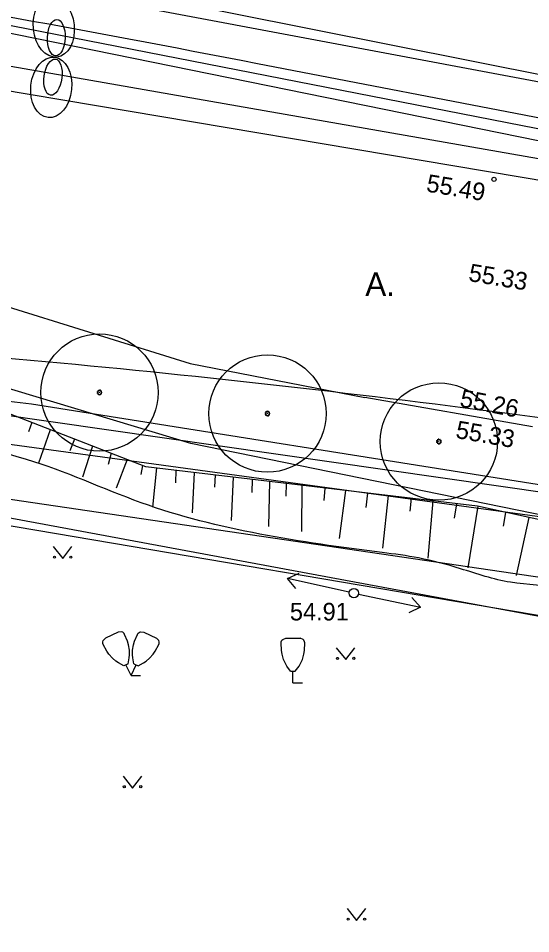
# Model space of a CAD drawing. Extents: x 9156 to 9809, y 2728 to 4000.
# Drawn here: x 9566.07 to 9587.91, y 3664.94 to 3703.94 of the extents above; entities that cross this region are included whole.
import ezdxf

# ---------------------------------------------------------------- set-up
doc = ezdxf.new("R2010")
doc.units = 0
for name, color, linetype in [('Level 1', 7, 'Continuous'), ('Level 12', 7, 'Continuous'), ('Level 15', 7, 'Continuous'), ('Level 16', 7, 'Continuous'), ('Level 17', 7, 'Continuous'), ('Level 18', 7, 'Continuous'), ('Level 54', 7, 'Continuous'), ('Level 56', 7, 'Continuous'), ('Level 7', 7, 'Continuous'), ('Level 8', 7, 'Continuous'), ('Level 9', 7, 'Continuous')]:
    doc.layers.add(name, color=color, linetype=linetype)

msp = doc.modelspace()

# ---------------------------------------------------------------- linework, layer by layer
at = {"layer": 'Level 1'}
msp.add_line((9759.918, 3646.584), (9552.269, 3685.137), dxfattribs=at)
msp.add_line((9759.918, 3646.584), (9552.269, 3685.137), dxfattribs=at)
at = {"layer": 'Level 12'}
for p, q in [((9560.711, 3688.22), (9566.627, 3687.516)), ((9566.627, 3687.516), (9590.412, 3683.739))]:
    msp.add_line(p, q, dxfattribs=at)
at = {"layer": 'Level 15'}
msp.add_line((9549.713, 3687.985), (9616.01, 3678.92), dxfattribs=at)
at = {"layer": 'Level 16'}
msp.add_line((9535.08, 3707.262), (9613.76, 3693.514), dxfattribs=at)
at = {"layer": 'Level 17'}
msp.add_line((9621.424, 3679.002), (9553.929, 3688.7), dxfattribs=at)
msp.add_lwpolyline([(9657.021, 3670.002), (9553.749, 3685.205)], dxfattribs=at)
at = {"layer": 'Level 18'}
for p, q in [((9689.202, 3680.064), (9529.882, 3706.858)), ((9610.092, 3695.469), (9576.257, 3702.008))]:
    msp.add_line(p, q, dxfattribs=at)
for centre, radius, start, end in [((9386.491, 2720.179), 1000, 79.060855, 81.613826), ((9521.387, 3191.413), 500, 81.6465, 86.36069)]:
    msp.add_arc(centre, radius, start, end, dxfattribs=at)
at = {"layer": 'Level 54'}
for p, q in [((9600.589, 3699.079), (9550.949, 3708.99)), ((9543.732, 3707.952), (9627.983, 3691.455)), ((9570.712, 3704.534), (9599.709, 3699.094)), ((9555.375, 3694.842), (9573.396, 3689.231)), ((9573.428, 3685.832), (9562.069, 3689.237)), ((9573.396, 3689.231), (9580.844, 3687.783)), ((9571.509, 3684.838), (9561.61, 3688.67)), ((9587.985, 3686.536), (9580.844, 3687.783)), ((9566.64, 3686.723), (9566.509, 3686.33)), ((9567.429, 3686.417), (9566.926, 3684.991)), ((9568.466, 3686.016), (9568.261, 3685.509)), ((9569.236, 3685.718), (9568.807, 3684.387)), ((9588.65, 3682.721), (9573.428, 3685.832)), ((9570.028, 3685.411), (9569.9, 3684.934)), ((9570.706, 3685.149), (9570.246, 3683.926)), ((9571.356, 3684.897), (9571.296, 3684.502)), ((9585.638, 3683.157), (9571.509, 3684.838)), ((9571.958, 3684.784), (9571.785, 3683.12)), ((9572.789, 3684.685), (9572.775, 3684.158)), ((9573.568, 3684.593), (9573.48, 3682.877)), ((9574.453, 3684.487), (9574.425, 3683.972)), ((9575.227, 3684.395), (9575.144, 3682.547)), ((9576.037, 3684.299), (9576.021, 3683.742)), ((9576.781, 3684.21), (9576.726, 3682.288)), ((9577.488, 3684.126), (9577.474, 3683.584)), ((9578.148, 3684.048), (9578.135, 3682.072)), ((9579.139, 3683.93), (9579.096, 3683.398)), ((9580.016, 3683.826), (9579.743, 3681.786)), ((9580.953, 3683.714), (9580.879, 3683.095)), ((9581.828, 3683.61), (9581.599, 3681.368)), ((9582.815, 3683.492), (9582.76, 3682.938)), ((9583.74, 3683.382), (9583.523, 3680.938)), ((9584.748, 3683.262), (9584.644, 3682.65)), ((9585.654, 3683.153), (9585.234, 3680.535)), ((9588.562, 3682.512), (9585.638, 3683.157)), ((9586.84, 3682.892), (9586.74, 3682.306)), ((9587.835, 3682.673), (9587.287, 3680.205)), ((9567.556, 3681.436), (9567.959, 3680.93)), ((9567.959, 3680.93), (9568.356, 3681.436)), ((9577.54, 3680.074), (9578.04, 3680.304)), ((9580.178, 3679.497), (9577.54, 3680.074)), ((9577.899, 3679.657), (9577.54, 3680.074)), ((9580.569, 3679.413), (9583.21, 3678.852)), ((9582.849, 3679.267), (9583.21, 3678.852)), ((9583.21, 3678.852), (9582.712, 3678.62)), ((9570.327, 3677.792), (9569.785, 3677.535)), ((9571.417, 3677.792), (9571.958, 3677.535)), ((9577.476, 3677.531), (9578.076, 3677.531)), ((9579.62, 3677.125), (9580.023, 3676.62)), ((9580.023, 3676.62), (9580.42, 3677.125)), ((9570.748, 3676.442), (9570.567, 3676.356)), ((9570.872, 3675.947), (9570.657, 3676.399)), ((9570.872, 3675.947), (9571.087, 3676.399)), ((9570.996, 3676.442), (9571.177, 3676.356)), ((9570.872, 3675.947), (9571.272, 3675.947)), ((9577.676, 3676.131), (9577.876, 3676.131)), ((9577.776, 3675.631), (9577.776, 3676.131)), ((9577.776, 3675.631), (9578.176, 3675.631)), ((9570.537, 3671.657), (9570.94, 3671.151)), ((9570.94, 3671.151), (9571.337, 3671.657)), ((9580.08, 3666.014), (9580.483, 3665.509)), ((9580.483, 3665.509), (9580.88, 3666.014))]:
    msp.add_line(p, q, dxfattribs=at)
for points in [[(9500, 3716.69), (9598.985, 3696.55)], [(9570.748, 3676.442), (9570.799, 3676.702), (9570.81, 3676.831), (9570.804, 3677.022), (9570.763, 3677.252), (9570.717, 3677.403), (9570.594, 3677.697), (9570.574, 3677.734), (9570.517, 3677.786), (9570.464, 3677.802), (9570.327, 3677.792)], [(9570.996, 3676.442), (9570.945, 3676.702), (9570.934, 3676.831), (9570.94, 3677.022), (9570.981, 3677.252), (9571.027, 3677.403), (9571.15, 3677.697), (9571.17, 3677.734), (9571.227, 3677.786), (9571.279, 3677.802), (9571.417, 3677.792)], [(9570.567, 3676.356), (9570.333, 3676.48), (9570.226, 3676.554), (9570.081, 3676.679), (9569.929, 3676.856), (9569.841, 3676.987), (9569.691, 3677.268), (9569.675, 3677.307), (9569.671, 3677.384), (9569.691, 3677.435), (9569.785, 3677.535)], [(9571.177, 3676.356), (9571.411, 3676.48), (9571.518, 3676.554), (9571.662, 3676.679), (9571.815, 3676.856), (9571.903, 3676.987), (9572.053, 3677.268), (9572.069, 3677.307), (9572.073, 3677.384), (9572.053, 3677.435), (9571.958, 3677.535)], [(9577.676, 3676.131), (9577.517, 3676.344), (9577.453, 3676.455), (9577.376, 3676.631), (9577.314, 3676.856), (9577.291, 3677.012), (9577.276, 3677.331), (9577.278, 3677.372), (9577.307, 3677.444), (9577.348, 3677.481), (9577.476, 3677.531)], [(9577.876, 3676.131), (9578.034, 3676.344), (9578.099, 3676.455), (9578.176, 3676.631), (9578.237, 3676.856), (9578.261, 3677.012), (9578.276, 3677.331), (9578.274, 3677.372), (9578.244, 3677.444), (9578.204, 3677.481), (9578.076, 3677.531)]]:
    msp.add_lwpolyline(points, dxfattribs=at)
for centre, radius in [((9586.346, 3697.081), 0.0909), ((9567.606, 3680.986), 0.0428), ((9568.306, 3680.986), 0.0452), ((9580.373, 3679.454), 0.2), ((9579.67, 3676.675), 0.0428), ((9580.37, 3676.675), 0.0452), ((9570.587, 3671.207), 0.0428), ((9571.287, 3671.207), 0.0452), ((9580.13, 3665.564), 0.0428), ((9580.83, 3665.564), 0.0452)]:
    msp.add_circle(centre, radius, dxfattribs=at)
msp.add_spline([(9623.215, 3676.521), (9621.317, 3676.867), (9618.67, 3677.615), (9617.002, 3677.961), (9614.7, 3678.248), (9612.342, 3678.651), (9609.925, 3678.997), (9608.142, 3679.285), (9606.071, 3679.457), (9602.791, 3679.285), (9600.835, 3679.285), (9597.104, 3679.054), (9595.896, 3678.997), (9595.033, 3678.594), (9593.365, 3678.882), (9591.293, 3679.285), (9589.28, 3679.688), (9587.044, 3679.916), (9584.915, 3680.492), (9583.132, 3680.952), (9581.578, 3681.183), (9571.303, 3683.307), (9566.413, 3685.149), (9564.111, 3685.84), (9562.386, 3686.531), (9560.947, 3686.761), (9559.567, 3686.646), (9558.013, 3686.07), (9555.376, 3686.014), (9553.708, 3686.532), (9552.442, 3687.971), (9550.889, 3689.468), (9549.738, 3690.734), (9548.587, 3692.058), (9548.242, 3693.152)], degree=3, dxfattribs=at)
at = {"layer": 'Level 56'}
for p, q in [((9689.202, 3680.064), (9529.882, 3706.858)), ((9610.092, 3695.469), (9576.257, 3702.008)), ((9621.424, 3679.002), (9553.929, 3688.7))]:
    msp.add_line(p, q, dxfattribs=at)
msp.add_lwpolyline([(9657.021, 3670.002), (9553.749, 3685.205)], dxfattribs=at)
for centre, radius, start, end in [((9386.491, 2720.179), 1000, 79.060855, 81.613826), ((9521.387, 3191.413), 500, 81.6465, 86.36069)]:
    msp.add_arc(centre, radius, start, end, dxfattribs=at)
at = {"layer": 'Level 7'}
msp.add_line((9665.57, 3665.4), (9552.331, 3684.573), dxfattribs=at)
at = {"layer": 'Level 8'}
for centre, major_axis, ratio in [((9567.579, 3703.572), (0.134, -1.286), 0.674652), ((9567.579, 3703.572), (0.134, -1.286), 0.674652), ((9567.579, 3703.572), (0.134, -1.286), 0.674652), ((9567.579, 3703.572), (0.134, -1.286), 0.674652), ((9567.686, 3703.116), (-0.027, -0.777), 0.486914), ((9567.686, 3703.116), (-0.027, -0.777), 0.486914), ((9567.686, 3703.116), (-0.027, -0.777), 0.486914), ((9567.686, 3703.116), (-0.027, -0.777), 0.486914), ((9567.472, 3700.999), (0.134, 1.286), 0.674652), ((9567.472, 3700.999), (0.134, 1.286), 0.674652), ((9567.472, 3700.999), (0.134, 1.286), 0.674652), ((9567.472, 3700.999), (0.134, 1.286), 0.674652), ((9567.545, 3701.435), (0.102, 0.771), 0.486914), ((9567.545, 3701.435), (0.102, 0.771), 0.486914), ((9567.545, 3701.435), (0.102, 0.771), 0.486914), ((9567.545, 3701.435), (0.102, 0.771), 0.486914)]:
    msp.add_ellipse(centre, major_axis=major_axis, ratio=ratio, dxfattribs=at)
at = {"layer": 'Level 9'}
for p, q in [((9569.45, 3688.013), (9569.428, 3688.016)), ((9569.428, 3687.987), (9569.45, 3687.991)), ((9569.437, 3688.043), (9569.457, 3688.035)), ((9569.456, 3687.968), (9569.437, 3687.959)), ((9569.469, 3688.053), (9569.452, 3688.067)), ((9569.452, 3687.935), (9569.468, 3687.95)), ((9569.473, 3688.086), (9569.485, 3688.067)), ((9569.486, 3687.935), (9569.473, 3687.917)), ((9569.499, 3687.905), (9569.505, 3687.926)), ((9569.506, 3688.077), (9569.5, 3688.098)), ((9569.539, 3688), (9569.518, 3688)), ((9569.528, 3687.922), (9569.527, 3687.9)), ((9569.528, 3688.102), (9569.528, 3688.08)), ((9569.528, 3687.99), (9569.528, 3688.011)), ((9569.549, 3688.077), (9569.555, 3688.098)), ((9569.556, 3687.904), (9569.55, 3687.925)), ((9569.57, 3687.934), (9569.582, 3687.916)), ((9569.582, 3688.086), (9569.571, 3688.067)), ((9569.587, 3688.053), (9569.604, 3688.067)), ((9569.605, 3687.936), (9569.589, 3687.95)), ((9569.62, 3688.043), (9569.6, 3688.033)), ((9569.6, 3687.969), (9569.62, 3687.96)), ((9569.606, 3688.012), (9569.628, 3688.016)), ((9569.628, 3687.988), (9569.606, 3687.991)), ((9576.597, 3687.147), (9576.617, 3687.139)), ((9576.629, 3687.157), (9576.613, 3687.171)), ((9576.634, 3687.19), (9576.645, 3687.171)), ((9576.667, 3687.181), (9576.66, 3687.202)), ((9576.688, 3687.206), (9576.688, 3687.184)), ((9576.71, 3687.181), (9576.716, 3687.202)), ((9576.742, 3687.19), (9576.732, 3687.171)), ((9576.748, 3687.157), (9576.764, 3687.171)), ((9576.78, 3687.147), (9576.76, 3687.137)), ((9576.61, 3687.117), (9576.589, 3687.12)), ((9576.589, 3687.091), (9576.61, 3687.095)), ((9576.617, 3687.073), (9576.597, 3687.063)), ((9576.612, 3687.04), (9576.629, 3687.054)), ((9576.646, 3687.039), (9576.634, 3687.021)), ((9576.66, 3687.009), (9576.666, 3687.03)), ((9576.699, 3687.104), (9576.678, 3687.104)), ((9576.688, 3687.026), (9576.688, 3687.005)), ((9576.689, 3687.094), (9576.689, 3687.115)), ((9576.716, 3687.009), (9576.711, 3687.03)), ((9576.731, 3687.039), (9576.743, 3687.021)), ((9576.765, 3687.04), (9576.749, 3687.055)), ((9576.761, 3687.073), (9576.78, 3687.065)), ((9576.767, 3687.116), (9576.788, 3687.12)), ((9576.788, 3687.092), (9576.767, 3687.095)), ((9583.907, 3685.953), (9583.927, 3685.945)), ((9583.939, 3685.963), (9583.922, 3685.977)), ((9583.944, 3685.996), (9583.955, 3685.977)), ((9583.976, 3685.987), (9583.97, 3686.008)), ((9583.998, 3686.012), (9583.998, 3685.99)), ((9584.019, 3685.987), (9584.025, 3686.008)), ((9584.052, 3685.996), (9584.041, 3685.977)), ((9584.057, 3685.963), (9584.074, 3685.977)), ((9584.09, 3685.953), (9584.07, 3685.943)), ((9583.898, 3685.897), (9583.92, 3685.901)), ((9583.92, 3685.923), (9583.899, 3685.926)), ((9583.926, 3685.878), (9583.907, 3685.869)), ((9583.922, 3685.845), (9583.938, 3685.86)), ((9583.956, 3685.845), (9583.943, 3685.827)), ((9583.969, 3685.815), (9583.975, 3685.836)), ((9584.009, 3685.91), (9583.988, 3685.91)), ((9583.998, 3685.832), (9583.997, 3685.81)), ((9583.998, 3685.899), (9583.998, 3685.92)), ((9584.026, 3685.814), (9584.02, 3685.835)), ((9584.04, 3685.844), (9584.052, 3685.826)), ((9584.075, 3685.846), (9584.059, 3685.86)), ((9584.07, 3685.879), (9584.09, 3685.87)), ((9584.076, 3685.922), (9584.098, 3685.926)), ((9584.098, 3685.897), (9584.076, 3685.901))]:
    msp.add_line(p, q, dxfattribs=at)
for centre in [(9569.528, 3688), (9576.689, 3687.104), (9583.998, 3685.91)]:
    msp.add_circle(centre, 2.5, dxfattribs=at)
for centre, radius, start, end in [((9569.528, 3688.001), 0.101, 187.9671, 204.8625), ((9569.528, 3688.001), 0.101, 155.3123, 171.7042), ((9569.528, 3688.001), 0.0788, 171.5431, 187.6203), ((9569.528, 3688.001), 0.101, 122.8434, 139.0222), ((9569.528, 3688.001), 0.101, 220.7122, 237.1166), ((9569.528, 3688.001), 0.0788, 204.4529, 220.4774), ((9569.528, 3688.001), 0.0788, 138.6432, 154.5795), ((9569.528, 3688.001), 0.0788, 105.9559, 123.0564), ((9569.528, 3688.001), 0.0788, 237.451, 253.0843), ((9569.528, 3688.001), 0.101, 253.2952, 269.5718), ((9569.528, 3688.001), 0.101, 90.0356, 106.342), ((9569.528, 3688.001), 0.0788, 74.31, 90.043), ((9569.528, 3688.001), 0.0788, 269.9461, 286.3473), ((9569.528, 3688.001), 0.101, 57.6108, 74.1981), ((9569.528, 3688.001), 0.101, 285.972, 302.5562), ((9569.528, 3688.001), 0.0788, 302.254, 320.086), ((9569.528, 3688.001), 0.0788, 41.2062, 56.7795), ((9569.528, 3688.001), 0.0788, 8.0619, 24.0332), ((9569.528, 3688.001), 0.0788, 336.0557, 352.7558), ((9569.528, 3688.001), 0.101, 24.5394, 40.9852), ((9569.528, 3688.001), 0.101, 319.7777, 336.0738), ((9569.528, 3688.001), 0.101, 352.27, 8.583), ((9576.688, 3687.105), 0.101, 155.3123, 171.7042), ((9576.688, 3687.105), 0.101, 122.8434, 139.0222), ((9576.688, 3687.105), 0.0788, 138.6432, 154.5795), ((9576.688, 3687.105), 0.0788, 105.9559, 123.0564), ((9576.688, 3687.105), 0.101, 90.0356, 106.342), ((9576.688, 3687.105), 0.0788, 74.31, 90.043), ((9576.688, 3687.105), 0.101, 57.6108, 74.1981), ((9576.688, 3687.105), 0.0788, 41.2062, 56.7795), ((9576.688, 3687.105), 0.0788, 8.0619, 24.0332), ((9576.688, 3687.105), 0.101, 24.5394, 40.9852), ((9576.688, 3687.105), 0.101, 187.9671, 204.8625), ((9576.688, 3687.105), 0.0788, 171.5431, 187.6203), ((9576.688, 3687.105), 0.101, 220.7122, 237.1166), ((9576.688, 3687.105), 0.0788, 204.4529, 220.4774), ((9576.688, 3687.105), 0.0788, 237.451, 253.0843), ((9576.688, 3687.105), 0.101, 253.2952, 269.5718), ((9576.688, 3687.105), 0.0788, 269.9461, 286.3473), ((9576.688, 3687.105), 0.101, 285.972, 302.5562), ((9576.688, 3687.105), 0.0788, 302.254, 320.086), ((9576.688, 3687.105), 0.0788, 336.0557, 352.7558), ((9576.688, 3687.105), 0.101, 319.7777, 336.0738), ((9576.688, 3687.105), 0.101, 352.27, 8.583), ((9583.998, 3685.911), 0.101, 155.3123, 171.7042), ((9583.998, 3685.911), 0.101, 122.8434, 139.0222), ((9583.998, 3685.911), 0.0788, 138.6432, 154.5795), ((9583.998, 3685.911), 0.0788, 105.9559, 123.0564), ((9583.998, 3685.911), 0.101, 90.0356, 106.342), ((9583.998, 3685.911), 0.0788, 74.31, 90.043), ((9583.998, 3685.911), 0.101, 57.6108, 74.1981), ((9583.998, 3685.911), 0.0788, 41.2062, 56.7795), ((9583.998, 3685.911), 0.101, 24.5394, 40.9852), ((9583.998, 3685.911), 0.101, 187.9671, 204.8625), ((9583.998, 3685.911), 0.0788, 171.5431, 187.6203), ((9583.998, 3685.911), 0.101, 220.7122, 237.1166), ((9583.998, 3685.911), 0.0788, 204.4529, 220.4774), ((9583.998, 3685.911), 0.0788, 237.451, 253.0843), ((9583.998, 3685.911), 0.101, 253.2952, 269.5718), ((9583.998, 3685.911), 0.0788, 269.9461, 286.3473), ((9583.998, 3685.911), 0.101, 285.972, 302.5562), ((9583.998, 3685.911), 0.0788, 302.254, 320.086), ((9583.998, 3685.911), 0.0788, 8.0619, 24.0332), ((9583.998, 3685.911), 0.0788, 336.0557, 352.7558), ((9583.998, 3685.911), 0.101, 319.7777, 336.0738), ((9583.998, 3685.911), 0.101, 352.27, 8.583)]:
    msp.add_arc(centre, radius, start, end, dxfattribs=at)

# ---------------------------------------------------------------- texts
at = {"layer": 'Level 54'}
for s, rotation, p in [('55.49', 350.5107, (9583.428, 3696.566)), ('55.33', 350.6131, (9585.23, 3692.756)), ('55.26', 348.9995, (9584.851, 3687.407)), ('55.33', 350.0951, (9584.679, 3686.069))]:
    msp.add_text(s, height=0.75, rotation=rotation, dxfattribs=at).set_placement(p)
for s, height, p in [('A.', 1, (9580.86, 3692.117)), ('54.91', 0.75, (9577.646, 3678.289))]:
    msp.add_text(s, height=height, dxfattribs=at).set_placement(p)

doc.saveas('drawing.dxf')
